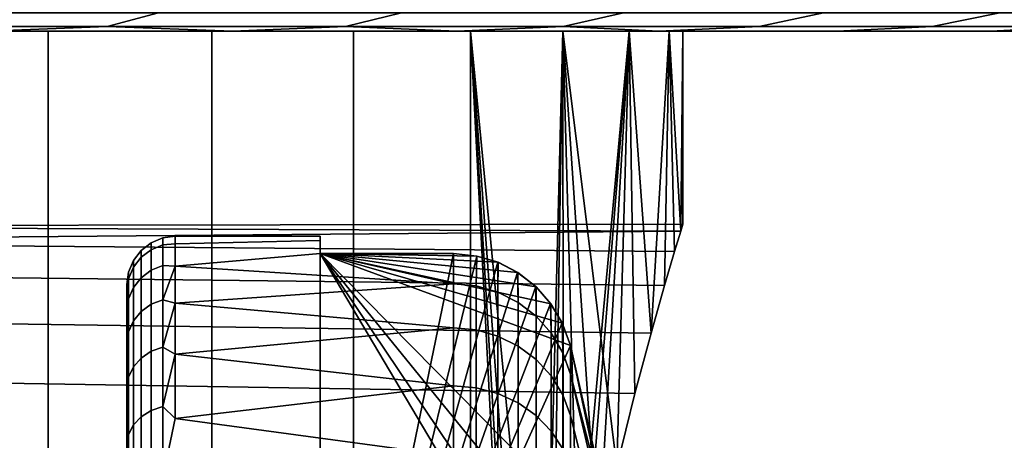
# Model space of a CAD drawing. Header units: metres. Extents: x -109 to 109, y -100 to 76.
# Tile 217 of 337: x -66.24 to -62.17, y 37.11 to 38.85. Entities that reach past the tile are written whole.
import ezdxf

# ---------------------------------------------------------------- set-up
doc = ezdxf.new("R2010")
doc.units = ezdxf.units.M
doc.layers.add('solid_21062310', color=7, linetype='CONTINUOUS')

msp = doc.modelspace()

# ---------------------------------------------------------------- linework, layer by layer
at = {"layer": 'solid_21062310'}
for points in [[(-66.751801, 38.875549, -13.180434), (-65.669144, 38.875549, -12.306247), (-65.881203, 38.818932, -12.065295), (-66.942665, 38.818932, -12.922366)], [(-66.942665, 38.818932, 12.922366), (-65.881203, 38.818932, 12.065295), (-65.669144, 38.875549, 12.306247), (-66.751801, 38.875549, 13.180434)], [(-65.669144, 38.875549, -12.306247), (-64.664513, 38.875549, -11.343392), (-64.896248, 38.818932, -11.121293), (-65.881203, 38.818932, -12.065295)], [(-65.881203, 38.818932, 12.065295), (-64.896248, 38.818932, 11.121293), (-64.664513, 38.875549, 11.343392), (-65.669144, 38.875549, 12.306247)], [(-64.664513, 38.875549, -11.343392), (-63.745167, 38.875549, -10.298809), (-63.994904, 38.818932, -10.097161), (-64.896248, 38.818932, -11.121293)], [(-64.896248, 38.818932, 11.121293), (-63.994904, 38.818932, 10.097161), (-63.745167, 38.875549, 10.298809), (-64.664513, 38.875549, 11.343392)], [(-63.745167, 38.875549, -10.298809), (-62.917717, 38.875549, -9.180021), (-63.183651, 38.818932, -9.00028), (-63.994904, 38.818932, -10.097161)], [(-63.994904, 38.818932, 10.097161), (-63.183651, 38.818932, 9.00028), (-62.917717, 38.875549, 9.180021), (-63.745167, 38.875549, 10.298809)], [(-62.917717, 38.875549, -9.180021), (-62.188126, 38.875549, -7.995092), (-62.468346, 38.818932, -7.838552), (-63.183651, 38.818932, -9.00028)], [(-63.183651, 38.818932, 9.00028), (-62.468346, 38.818932, 7.838552), (-62.188126, 38.875549, 7.995092), (-62.917717, 38.875549, 9.180021)], [(-62.188126, 38.875549, -7.995092), (-61.561653, 38.875549, -6.752558), (-61.854141, 38.818932, -6.620346), (-62.468346, 38.818932, -7.838552)], [(-62.468346, 38.818932, 7.838552), (-61.854141, 38.818932, 6.620346), (-61.561653, 38.875549, 6.752558), (-62.188126, 38.875549, 7.995092)], [(-69.655151, 38.799999, 11.05188), (-65.361656, 38.799999, 11.13177), (-66.376854, 38.799999, 12.062329), (-70.706558, 38.799999, 11.637279)], [(-69.655151, 38.799999, -11.05188), (-70.706558, 38.799999, -11.637279), (-66.376923, 38.799999, -12.062392), (-65.361725, 38.799999, -11.131839)], [(-69.655151, 38.799999, 11.05188), (-68.667061, 38.799999, 10.374823), (-65.361656, 38.799999, 11.13177)], [(-68.667061, 38.799999, -10.374823), (-69.655151, 38.799999, -11.05188), (-65.361725, 38.799999, -11.131839), (-64.435669, 38.799999, -10.120872)], [(-67.740959, 38.799999, 9.605888), (-64.435608, 38.799999, 10.120796), (-65.361656, 38.799999, 11.13177), (-68.667061, 38.799999, 10.374823)], [(-67.740959, 38.799999, -9.605888), (-68.667061, 38.799999, -10.374823), (-64.435669, 38.799999, -10.120872)], [(-66.894112, 38.799999, 8.759043), (-63.597595, 38.799999, 9.027988), (-64.435608, 38.799999, 10.120796), (-67.740959, 38.799999, 9.605888)], [(-66.894112, 38.799999, -8.759043), (-67.740959, 38.799999, -9.605888), (-64.435669, 38.799999, -10.120872), (-63.597652, 38.799999, -9.028071)], [(-65.881203, 38.818932, 12.065295), (-66.942665, 38.818932, 12.922366), (-66.376854, 38.799999, 12.062329)], [(-66.942665, 38.818932, -12.922366), (-65.881203, 38.818932, -12.065295), (-66.376923, 38.799999, -12.062392)], [(-66.894112, 38.799999, -8.759043), (-66.125175, 38.799999, -7.832941), (-66.125786, 19.5, -7.834266), (-66.892899, 19.5, -8.758056)], [(-66.125175, 38.799999, 7.832941), (-66.894112, 38.799999, 8.759043), (-66.892899, 19.5, 8.758056), (-66.125786, 19.5, 7.834267)], [(-66.125175, 38.799999, 7.832941), (-62.861004, 38.799999, 7.871512), (-63.597595, 38.799999, 9.027988), (-66.894112, 38.799999, 8.759043)], [(-66.125175, 38.799999, -7.832941), (-66.894112, 38.799999, -8.759043), (-63.597652, 38.799999, -9.028071), (-62.861053, 38.799999, -7.871598)], [(-65.881203, 38.818932, -12.065295), (-65.361725, 38.799999, -11.131839), (-66.376923, 38.799999, -12.062392)], [(-65.881203, 38.818932, 12.065295), (-66.376854, 38.799999, 12.062329), (-65.361656, 38.799999, 11.13177)], [(-66.125175, 38.799999, -7.832941), (-65.44812, 38.799999, -6.844851), (-65.447189, 19.5, -6.843635), (-66.125786, 19.5, -7.834266)], [(-65.44812, 38.799999, 6.844851), (-66.125175, 38.799999, 7.832941), (-66.125786, 19.5, 7.834267), (-65.447189, 19.5, 6.843635)], [(-66.125175, 38.799999, 7.832941), (-65.44812, 38.799999, 6.844851), (-62.861004, 38.799999, 7.871512)], [(-65.44812, 38.799999, -6.844851), (-66.125175, 38.799999, -7.832941), (-62.861053, 38.799999, -7.871598), (-62.225983, 38.799999, -6.650464)], [(-64.896248, 38.818932, 11.121293), (-65.881203, 38.818932, 12.065295), (-65.361656, 38.799999, 11.13177)], [(-65.881203, 38.818932, -12.065295), (-64.896248, 38.818932, -11.121293), (-65.361725, 38.799999, -11.131839)], [(-65.44812, 38.799999, -6.844851), (-64.862724, 38.799999, -5.793441), (-64.862885, 19.5, -5.794613), (-65.447189, 19.5, -6.843635)], [(-64.862724, 38.799999, 5.793441), (-65.44812, 38.799999, 6.844851), (-65.447189, 19.5, 6.843635), (-64.862885, 19.5, 5.794613)], [(-64.862724, 38.799999, 5.793441), (-62.225941, 38.799999, 6.650381), (-62.861004, 38.799999, 7.871512), (-65.44812, 38.799999, 6.844851)], [(-64.862724, 38.799999, -5.793441), (-65.44812, 38.799999, -6.844851), (-62.225983, 38.799999, -6.650464)], [(-64.896248, 38.818932, -11.121293), (-64.435669, 38.799999, -10.120872), (-65.361725, 38.799999, -11.131839)], [(-64.896248, 38.818932, 11.121293), (-65.361656, 38.799999, 11.13177), (-64.435608, 38.799999, 10.120796)], [(-63.994904, 38.818932, 10.097161), (-64.896248, 38.818932, 11.121293), (-64.435608, 38.799999, 10.120796)], [(-64.896248, 38.818932, -11.121293), (-63.994904, 38.818932, -10.097161), (-64.435669, 38.799999, -10.120872)], [(-64.862724, 38.799999, -5.793441), (-64.378403, 38.799999, -4.697328), (-64.377869, 19.5, -4.696152), (-64.862885, 19.5, -5.794613)], [(-64.378403, 38.799999, 4.697328), (-64.862724, 38.799999, 5.793441), (-64.862885, 19.5, 5.794613), (-64.377869, 19.5, 4.696152)], [(-64.378403, 38.799999, 4.697328), (-61.701096, 38.799999, 5.382935), (-62.225941, 38.799999, 6.650381), (-64.862724, 38.799999, 5.793441)], [(-64.378403, 38.799999, -4.697328), (-64.862724, 38.799999, -5.793441), (-62.225983, 38.799999, -6.650464), (-61.701122, 38.799999, -5.383019)], [(-63.994904, 38.818932, -10.097161), (-63.597652, 38.799999, -9.028071), (-64.435669, 38.799999, -10.120872)], [(-63.994904, 38.818932, 10.097161), (-64.435608, 38.799999, 10.120796), (-63.597595, 38.799999, 9.027988)], [(-64.378403, 38.799999, -4.697328), (-64.130684, 34, -4), (-64.377869, 19.5, -4.696152)], [(-64.130684, 34, 4), (-64.378403, 38.799999, 4.697328), (-64.377869, 19.5, 4.696152), (-63.996269, 19.5, 3.557627)], [(-64.378403, 38.799999, -4.697328), (-64.121559, 34.476246, -3.971677), (-64.130684, 34, -4)], [(-64.378403, 38.799999, 4.697328), (-64.130684, 34, 4), (-64.121567, 34.476128, 3.971696)], [(-64.378403, 38.799999, 4.697328), (-64.121567, 34.476128, 3.971696), (-64.094955, 34.941277, 3.887777)], [(-64.378403, 38.799999, 4.697328), (-64.094955, 34.941277, 3.887777), (-64.051697, 35.398678, 3.746954)], [(-64.378403, 38.799999, 4.697328), (-64.051697, 35.398678, 3.746954), (-63.994198, 35.842552, 3.550341), (-63.996483, 38.799999, 3.556826)], [(-64.378403, 38.799999, -4.697328), (-63.996483, 38.799999, -3.556826), (-64.09494, 34.941483, -3.887725), (-64.121559, 34.476246, -3.971677)], [(-63.996483, 38.799999, 3.556826), (-61.287853, 38.799999, 4.069278), (-61.701096, 38.799999, 5.382935), (-64.378403, 38.799999, 4.697328)], [(-63.996483, 38.799999, -3.556826), (-64.378403, 38.799999, -4.697328), (-61.701122, 38.799999, -5.383019), (-61.287876, 38.799999, -4.069376)], [(-63.996483, 38.799999, -3.556826), (-64.051659, 35.398956, -3.746843), (-64.09494, 34.941483, -3.887725)], [(-63.996483, 38.799999, -3.556826), (-63.994148, 35.842865, -3.550169), (-64.051659, 35.398956, -3.746843)], [(-63.996483, 38.799999, 3.556826), (-63.994198, 35.842552, 3.550341), (-63.925858, 36.259129, 3.30014)], [(-63.996483, 38.799999, 3.556826), (-63.925858, 36.259129, 3.30014), (-63.85004, 36.649128, 2.996417)], [(-63.996483, 38.799999, 3.556826), (-63.85004, 36.649128, 2.996417), (-63.77314, 36.995106, 2.650856)], [(-63.996483, 38.799999, 3.556826), (-63.77314, 36.995106, 2.650856), (-63.698189, 37.298607, 2.261331), (-63.721535, 38.799999, 2.389685)], [(-63.721535, 38.799999, -2.389685), (-63.994148, 35.842865, -3.550169), (-63.996483, 38.799999, -3.556826)], [(-63.721535, 38.799999, 2.389685), (-60.990719, 38.799999, 2.729457), (-61.287853, 38.799999, 4.069278), (-63.996483, 38.799999, 3.556826)], [(-63.721535, 38.799999, -2.389685), (-63.996483, 38.799999, -3.556826), (-61.287876, 38.799999, -4.069376), (-60.990734, 38.799999, -2.729552)], [(-63.183651, 38.818932, 9.00028), (-63.994904, 38.818932, 10.097161), (-63.597595, 38.799999, 9.027988)], [(-63.994904, 38.818932, -10.097161), (-63.183651, 38.818932, -9.00028), (-63.597652, 38.799999, -9.028071)], [(-63.721535, 38.799999, -2.389685), (-63.925819, 36.259361, -3.299997), (-63.994148, 35.842865, -3.550169)], [(-63.721535, 38.799999, -2.389685), (-63.850029, 36.649193, -2.996368), (-63.925819, 36.259361, -3.299997)], [(-63.721535, 38.799999, -2.389685), (-63.773155, 36.995045, -2.650929), (-63.850029, 36.649193, -2.996368)], [(-63.721535, 38.799999, -2.389685), (-63.698227, 37.298466, -2.26156), (-63.773155, 36.995045, -2.650929)], [(-63.721535, 38.799999, 2.389685), (-63.698189, 37.298607, 2.261331), (-63.631592, 37.549183, 1.845011)], [(-63.556515, 38.799999, 1.205635), (-63.721535, 38.799999, 2.389685), (-63.631592, 37.549183, 1.845011), (-63.575764, 37.745998, 1.401476)], [(-63.721535, 38.799999, -2.389685), (-63.556515, 38.799999, -1.205635), (-63.631634, 37.549023, -1.845304), (-63.698227, 37.298466, -2.26156)], [(-63.556515, 38.799999, 1.205635), (-60.81271, 38.799999, 1.374801), (-60.990719, 38.799999, 2.729457), (-63.721535, 38.799999, 2.389685)], [(-63.556515, 38.799999, -1.205635), (-63.721535, 38.799999, -2.389685), (-60.990734, 38.799999, -2.729552), (-60.812717, 38.799999, -1.374861)], [(-63.556515, 38.799999, -1.205635), (-63.57579, 37.745903, -1.401706), (-63.631634, 37.549023, -1.845304)], [(-62.468346, 38.818932, -7.838552), (-62.861053, 38.799999, -7.871598), (-63.597652, 38.799999, -9.028071), (-63.183651, 38.818932, -9.00028)], [(-62.468346, 38.818932, 7.838552), (-63.183651, 38.818932, 9.00028), (-63.597595, 38.799999, 9.027988), (-62.861004, 38.799999, 7.871512)], [(-63.556515, 38.799999, -1.205635), (-63.534302, 37.887199, -0.943753), (-63.57579, 37.745903, -1.401706)], [(-63.556515, 38.799999, 1.205635), (-63.575764, 37.745998, 1.401476), (-63.53429, 37.887234, 0.943607)], [(-63.556515, 38.799999, 1.205635), (-63.53429, 37.887234, 0.943607), (-63.508762, 37.971676, 0.477271)], [(-63.5, 38.799999), (-63.556515, 38.799999, 1.205635), (-63.508762, 37.971676, 0.477271), (-63.5, 38)], [(-63.556515, 38.799999, -1.205635), (-63.5, 38.799999), (-63.508766, 37.971664, -0.477347), (-63.534302, 37.887199, -0.943753)], [(-63.556515, 38.799999, 1.205635), (-63.5, 38.799999), (-60.752407, 38.799999), (-60.81271, 38.799999, 1.374801)], [(-63.5, 38.799999), (-63.556515, 38.799999, -1.205635), (-60.812717, 38.799999, -1.374861), (-60.752407, 38.799999)], [(-63.5, 38.799999), (-63.5, 38), (-63.508766, 37.971664, -0.477347)], [(-61.854141, 38.818932, -6.620346), (-62.225983, 38.799999, -6.650464), (-62.861053, 38.799999, -7.871598), (-62.468346, 38.818932, -7.838552)], [(-61.854141, 38.818932, 6.620346), (-62.468346, 38.818932, 7.838552), (-62.861004, 38.799999, 7.871512), (-62.225941, 38.799999, 6.650381)], [(-61.345459, 38.818932, -5.35444), (-61.701122, 38.799999, -5.383019), (-62.225983, 38.799999, -6.650464), (-61.854141, 38.818932, -6.620346)], [(-61.345459, 38.818932, 5.35444), (-61.854141, 38.818932, 6.620346), (-62.225941, 38.799999, 6.650381), (-61.701096, 38.799999, 5.382935)], [(-63.5, 38), (-68.5, 37.991947, -0.250011), (-68.5, 37.928669, -0.750519), (-63.508766, 37.971664, -0.477347)], [(-63.508762, 37.971676, 0.477271), (-68.5, 37.991947, 0.250011), (-68.5, 37.991947, -0.250011), (-63.5, 38)], [(-63.53429, 37.887234, 0.943607), (-68.5, 37.928669, 0.750519), (-68.5, 37.991947, 0.250011), (-63.508762, 37.971676, 0.477271)], [(-63.534302, 37.887199, -0.943753), (-63.508766, 37.971664, -0.477347), (-68.5, 37.928669, -0.750519)], [(-63.57579, 37.745903, -1.401706), (-63.534302, 37.887199, -0.943753), (-68.5, 37.928669, -0.750519), (-68.5, 37.804413, -1.234917)], [(-63.575764, 37.745998, 1.401476), (-68.5, 37.804413, 1.234917), (-68.5, 37.928669, 0.750519), (-63.53429, 37.887234, 0.943607)], [(-65.699867, 37.89468, 0.4729), (-65.699867, 37.923283), (-65.741348, 37.891495), (-65.741348, 37.863121, 0.469068)], [(-65.741348, 37.863121, -0.469068), (-65.741348, 37.891495), (-65.699867, 37.923283), (-65.699867, 37.89468, -0.4729)], [(-65.651558, 37.91449, 0.475305), (-65.651558, 37.943241), (-65.699867, 37.923283), (-65.699867, 37.89468, 0.4729)], [(-65.699867, 37.89468, -0.4729), (-65.699867, 37.923283), (-65.651558, 37.943241), (-65.651558, 37.91449, -0.475305)], [(-65.651558, 37.91449, -0.475305), (-65.651558, 37.943241), (-65.599998, 37.950001), (-65.599998, 37.918854, -0.495067)], [(-65.651558, 37.943241), (-65.651558, 37.91449, 0.475305), (-65.599998, 37.918854, 0.495067), (-65.599998, 37.950001)], [(-65, 37.950001, 0.000001), (-65, 37.931992, -0.376717), (-65.599998, 37.918854, -0.495067), (-65.599998, 37.950001)], [(-65, 37.931992, 0.376718), (-65, 37.950001, 0.000001), (-65.599998, 37.950001), (-65.599998, 37.918854, 0.495067)], [(-65, 37.931992, -0.376717), (-65, 37.878143, -0.75), (-65.599998, 37.825905, -0.982327), (-65.599998, 37.918854, -0.495067)], [(-65, 37.931992, 0.376718), (-65.599998, 37.918854, 0.495067), (-65.599998, 37.825905, 0.982327), (-65, 37.878143, 0.75)], [(-65, 37.931992, 0.376718), (-65, 37.931992, -0.376717), (-65, 37.950001, 0.000001)], [(-65, 37.878143, 0.75), (-65, 37.878143, -0.75), (-65, 37.931992, -0.376717)], [(-65, 37.878143, 0.75), (-65, 37.931992, -0.376717), (-65, 37.931992, 0.376718)], [(-65.741348, 37.863121, 0.469068), (-65.741348, 37.891495), (-65.773178, 37.850044), (-65.773178, 37.821976, 0.464072)], [(-65.773178, 37.821976, -0.464072), (-65.773178, 37.850044), (-65.741348, 37.891495), (-65.741348, 37.863121, -0.469068)], [(-65.699867, 37.80928, 0.938903), (-65.699867, 37.89468, 0.4729), (-65.741348, 37.863121, 0.469068), (-65.741348, 37.778416, 0.931296)], [(-65.699867, 37.89468, -0.4729), (-65.699867, 37.80928, -0.938903), (-65.741348, 37.778416, -0.931296), (-65.741348, 37.863121, -0.469068)], [(-65.651558, 37.828655, 0.943679), (-65.651558, 37.91449, 0.475305), (-65.699867, 37.89468, 0.4729), (-65.699867, 37.80928, 0.938903)], [(-65.651558, 37.91449, -0.475305), (-65.651558, 37.828655, -0.943679), (-65.699867, 37.80928, -0.938903), (-65.699867, 37.89468, -0.4729)], [(-65.651558, 37.91449, -0.475305), (-65.599998, 37.918854, -0.495067), (-65.599998, 37.825905, -0.982327), (-65.651558, 37.828655, -0.943679)], [(-65.651558, 37.91449, 0.475305), (-65.651558, 37.828655, 0.943679), (-65.599998, 37.825905, 0.982327), (-65.599998, 37.918854, 0.495067)], [(-65.773178, 37.821976, 0.464072), (-65.773178, 37.850044), (-65.793182, 37.801765), (-65.793182, 37.774044, 0.458252)], [(-65.793182, 37.774044, -0.458252), (-65.793182, 37.801765), (-65.773178, 37.850044), (-65.773178, 37.821976, -0.464072)], [(-65.741348, 37.778416, 0.931296), (-65.741348, 37.863121, 0.469068), (-65.773178, 37.821976, 0.464072), (-65.773178, 37.738171, 0.921376)], [(-65.741348, 37.863121, -0.469068), (-65.741348, 37.778416, -0.931296), (-65.773178, 37.738171, -0.921376), (-65.773178, 37.821976, -0.464072)], [(-65, 37.878143, -0.75), (-64.448273, 37.753849, -1.22928), (-65.599998, 37.825905, -0.982327)], [(-64.448273, 37.753849, 1.22928), (-64.448273, 37.878143, 0.75), (-65, 37.878143, 0.75), (-65.599998, 37.825905, 0.982327)], [(-65, 37.878143, 0.75), (-63.964878, 37.498283, 0.75), (-63.769337, 36.628624, 0.75)], [(-63.998703, 37.589745, 0.75), (-63.964878, 37.498283, 0.75), (-65, 37.878143, 0.75)], [(-65, 37.878143, 0.75), (-63.769337, 36.628624, 0.75), (-63.708469, 36.286625, 0.75)], [(-65, 37.878143, 0.75), (-63.708469, 36.286625, 0.75), (-63.644505, 35.860241, 0.75)], [(-65, 37.878143, 0.75), (-63.644505, 35.860241, 0.75), (-63.602261, 35.51667, 0.75)], [(-65, 35.200962, 0.75), (-65, 37.878143, 0.75), (-63.602261, 35.51667, 0.75), (-63.571785, 35.200962, 0.75)], [(-65, 37.878143, -0.75), (-64.448273, 37.878143, -0.75), (-64.448273, 37.753849, -1.22928)], [(-65, 35.200962, -0.75), (-64.448273, 37.878143, -0.75), (-65, 37.878143, -0.75)], [(-64.352608, 37.868362, -0.75), (-64.448273, 37.878143, -0.75), (-65, 35.200962, -0.75)], [(-65, 35.25, 0.721688), (-65, 37.878143, -0.75), (-65, 37.878143, 0.75), (-65, 35.200962, 0.75)], [(-65, 35.200962, -0.75), (-65, 37.878143, -0.75), (-65, 35.25, -0.721688)], [(-65, 35.25, 0.721688), (-65, 35.25, -0.721688), (-65, 37.878143, -0.75)], [(-64.352608, 37.868362, 0.75), (-65, 37.878143, 0.75), (-64.448273, 37.878143, 0.75)], [(-64.045753, 37.670555, 0.75), (-63.998703, 37.589745, 0.75), (-65, 37.878143, 0.75)], [(-64.106941, 37.740635, 0.75), (-64.045753, 37.670555, 0.75), (-65, 37.878143, 0.75)], [(-64.182129, 37.799614, 0.75), (-64.106941, 37.740635, 0.75), (-65, 37.878143, 0.75)], [(-64.264229, 37.842384, 0.75), (-64.182129, 37.799614, 0.75), (-65, 37.878143, 0.75)], [(-64.352608, 37.868362, 0.75), (-64.264229, 37.842384, 0.75), (-65, 37.878143, 0.75)], [(-64.265602, 37.842934, -0.75), (-64.352608, 37.868362, -0.75), (-65, 35.200962, -0.75)], [(-64.18383, 37.800709, -0.75), (-64.265602, 37.842934, -0.75), (-65, 35.200962, -0.75)], [(-64.35508, 37.745029, -1.228057), (-64.448273, 37.753849, -1.22928), (-64.448273, 37.878143, -0.75), (-64.352608, 37.868362, -0.75)], [(-64.35508, 37.745029, 1.228057), (-64.352608, 37.868362, 0.75), (-64.448273, 37.878143, 0.75), (-64.448273, 37.753849, 1.22928)], [(-64.265068, 37.71888, -1.224303), (-64.35508, 37.745029, -1.228057), (-64.352608, 37.868362, -0.75), (-64.265602, 37.842934, -0.75)], [(-64.352608, 37.868362, 0.75), (-64.35508, 37.745029, 1.228057), (-64.265068, 37.71888, 1.224303), (-64.264229, 37.842384, 0.75)], [(-64.181488, 37.676296, -1.218199), (-64.265068, 37.71888, -1.224303), (-64.265602, 37.842934, -0.75), (-64.18383, 37.800709, -0.75)], [(-64.264229, 37.842384, 0.75), (-64.265068, 37.71888, 1.224303), (-64.181488, 37.676296, 1.218199), (-64.182129, 37.799614, 0.75)], [(-63.631634, 37.549023, -1.845304), (-63.57579, 37.745903, -1.401706), (-68.5, 37.804413, -1.234917), (-68.5, 37.618607, -1.703828)], [(-63.631592, 37.549183, 1.845011), (-68.5, 37.618607, 1.703828), (-68.5, 37.804413, 1.234917), (-63.575764, 37.745998, 1.401476)], [(-65.793182, 37.774044, 0.458252), (-65.793182, 37.801765), (-65.800003, 37.75), (-65.800003, 37.719639, 0.473383)], [(-65.793182, 37.801765), (-65.793182, 37.774044, -0.458252), (-65.800003, 37.719639, -0.473377), (-65.800003, 37.75)], [(-65.773178, 37.738171, 0.921376), (-65.773178, 37.821976, 0.464072), (-65.793182, 37.774044, 0.458252), (-65.793182, 37.691292, 0.909822)], [(-65.773178, 37.821976, -0.464072), (-65.773178, 37.738171, -0.921376), (-65.793182, 37.691292, -0.909822), (-65.793182, 37.774044, -0.458252)], [(-65.699867, 37.668335, 1.391216), (-65.699867, 37.80928, 0.938903), (-65.741348, 37.778416, 0.931296), (-65.741348, 37.638611, 1.379943)], [(-65.699867, 37.80928, -0.938903), (-65.699867, 37.668335, -1.391216), (-65.741348, 37.638611, -1.379943), (-65.741348, 37.778416, -0.931296)], [(-65.651558, 37.686993, 1.398292), (-65.651558, 37.828655, 0.943679), (-65.699867, 37.80928, 0.938903), (-65.699867, 37.668335, 1.391216)], [(-65.651558, 37.828655, -0.943679), (-65.651558, 37.686993, -1.398292), (-65.699867, 37.668335, -1.391216), (-65.699867, 37.80928, -0.938903)], [(-65.651558, 37.828655, -0.943679), (-65.599998, 37.825905, -0.982327), (-65.651558, 37.686993, -1.398292)], [(-65.651558, 37.686993, 1.398292), (-65.599998, 37.825905, 0.982327), (-65.651558, 37.828655, 0.943679)], [(-65.651558, 37.686993, -1.398292), (-65.599998, 37.825905, -0.982327), (-65.599998, 37.672615, -1.454095)], [(-65.651558, 37.686993, 1.398292), (-65.599998, 37.672615, 1.454095), (-64.448273, 37.753849, 1.22928), (-65.599998, 37.825905, 0.982327)], [(-64.448273, 37.570568, -1.689245), (-65.599998, 37.672615, -1.454095), (-65.599998, 37.825905, -0.982327), (-64.448273, 37.753849, -1.22928)], [(-64.108589, 37.742184, -0.75), (-64.18383, 37.800709, -0.75), (-65, 35.200962, -0.75)], [(-64.107277, 37.618748, -1.209986), (-64.181488, 37.676296, -1.218199), (-64.18383, 37.800709, -0.75), (-64.108589, 37.742184, -0.75)], [(-65.793182, 37.774044, 0.458252), (-65.800003, 37.719639, 0.473383), (-65.800003, 37.632378, 0.931861), (-65.793182, 37.691292, 0.909822)], [(-65.793182, 37.774044, -0.458252), (-65.793182, 37.691292, -0.909822), (-65.800003, 37.632381, -0.931851), (-65.800003, 37.719639, -0.473377)], [(-65.741348, 37.638611, 1.379943), (-65.741348, 37.778416, 0.931296), (-65.773178, 37.738171, 0.921376), (-65.773178, 37.599854, 1.365245)], [(-65.741348, 37.778416, -0.931296), (-65.741348, 37.638611, -1.379943), (-65.773178, 37.599854, -1.365245), (-65.773178, 37.738171, -0.921376)], [(-64.182129, 37.799614, 0.75), (-64.181488, 37.676296, 1.218199), (-64.107277, 37.618748, 1.209986), (-64.106941, 37.740635, 0.75)], [(-65.800003, 36.75), (-65.800003, 36.72348, 0.378018), (-65.800003, 37.719639, 0.473383), (-65.800003, 37.75)], [(-65.800003, 36.72348, -0.37802), (-65.800003, 36.75), (-65.800003, 37.75), (-65.800003, 37.719639, -0.473377)], [(-65.800003, 36.72348, 0.378018), (-65.800003, 36.648052, 0.741837), (-65.800003, 37.632378, 0.931861), (-65.800003, 37.719639, 0.473383)], [(-65.800003, 36.72348, -0.37802), (-65.800003, 37.719639, -0.473377), (-65.800003, 37.632381, -0.931851), (-65.800003, 36.648048, -0.741842)], [(-65.773178, 37.599854, 1.365245), (-65.773178, 37.738171, 0.921376), (-65.793182, 37.691292, 0.909822), (-65.793182, 37.55471, 1.348124)], [(-65.773178, 37.738171, -0.921376), (-65.773178, 37.599854, -1.365245), (-65.793182, 37.55471, -1.348124), (-65.793182, 37.691292, -0.909822)], [(-64.448273, 37.753849, 1.22928), (-65.599998, 37.672615, 1.454095), (-65.599998, 37.461411, 1.902931), (-64.448273, 37.570568, 1.689245)], [(-64.046944, 37.672215, -0.75), (-64.108589, 37.742184, -0.75), (-65, 35.200962, -0.75)], [(-64.35508, 37.562038, -1.686785), (-64.448273, 37.570568, -1.689245), (-64.448273, 37.753849, -1.22928), (-64.35508, 37.745029, -1.228057)], [(-64.35508, 37.562038, 1.686785), (-64.35508, 37.745029, 1.228057), (-64.448273, 37.753849, 1.22928), (-64.448273, 37.570568, 1.689245)], [(-64.35508, 37.745029, 1.228057), (-64.35508, 37.562038, 1.686785), (-64.265068, 37.536762, 1.679377), (-64.265068, 37.71888, 1.224303)], [(-64.35508, 37.745029, -1.228057), (-64.265068, 37.71888, -1.224303), (-64.265068, 37.536762, -1.679377), (-64.35508, 37.562038, -1.686785)], [(-64.045044, 37.548283, -1.199781), (-64.107277, 37.618748, -1.209986), (-64.108589, 37.742184, -0.75), (-64.046944, 37.672215, -0.75)], [(-64.106941, 37.740635, 0.75), (-64.107277, 37.618748, 1.209986), (-64.045044, 37.548283, 1.199781), (-64.045753, 37.670555, 0.75)], [(-65.793182, 37.55471, 1.348124), (-65.793182, 37.691292, 0.909822), (-65.800003, 37.632378, 0.931861)], [(-65.793182, 37.691292, -0.909822), (-65.793182, 37.55471, -1.348124), (-65.800003, 37.632381, -0.931851)], [(-65.651558, 37.491566, 1.832515), (-65.651558, 37.686993, 1.398292), (-65.699867, 37.668335, 1.391216), (-65.699867, 37.473896, 1.823241)], [(-65.651558, 37.686993, -1.398292), (-65.651558, 37.491566, -1.832515), (-65.699867, 37.473896, -1.823241), (-65.699867, 37.668335, -1.391216)], [(-65.651558, 37.686993, -1.398292), (-65.599998, 37.672615, -1.454095), (-65.651558, 37.491566, -1.832515)], [(-65.651558, 37.491566, 1.832515), (-65.599998, 37.672615, 1.454095), (-65.651558, 37.686993, 1.398292)], [(-64.265068, 37.71888, 1.224303), (-64.265068, 37.536762, 1.679377), (-64.181488, 37.495598, 1.667322), (-64.181488, 37.676296, 1.218199)], [(-64.265068, 37.71888, -1.224303), (-64.181488, 37.676296, -1.218199), (-64.181488, 37.495598, -1.667322), (-64.265068, 37.536762, -1.679377)], [(-65.741348, 37.445747, 1.808468), (-65.741348, 37.638611, 1.379943), (-65.773178, 37.599854, 1.365245), (-65.773178, 37.409046, 1.789205)], [(-65.741348, 37.638611, -1.379943), (-65.741348, 37.445747, -1.808468), (-65.773178, 37.409046, -1.789205), (-65.773178, 37.599854, -1.365245)], [(-65.699867, 37.473896, 1.823241), (-65.699867, 37.668335, 1.391216), (-65.741348, 37.638611, 1.379943), (-65.741348, 37.445747, 1.808468)], [(-65.699867, 37.668335, -1.391216), (-65.699867, 37.473896, -1.823241), (-65.741348, 37.445747, -1.808468), (-65.741348, 37.638611, -1.379943)], [(-65.651558, 37.491566, -1.832515), (-65.599998, 37.672615, -1.454095), (-65.599998, 37.461411, -1.902931)], [(-65.651558, 37.491566, 1.832515), (-65.599998, 37.461411, 1.902931), (-65.599998, 37.672615, 1.454095)], [(-64.448273, 37.331184, -2.122668), (-65.599998, 37.461411, -1.902931), (-65.599998, 37.672615, -1.454095), (-64.448273, 37.570568, -1.689245)], [(-63.999359, 37.591137, -0.75), (-64.046944, 37.672215, -0.75), (-65, 35.200962, -0.75)], [(-64.181488, 37.676296, 1.218199), (-64.181488, 37.495598, 1.667322), (-64.107277, 37.439968, 1.651064), (-64.107277, 37.618748, 1.209986)], [(-64.181488, 37.676296, -1.218199), (-64.107277, 37.618748, -1.209986), (-64.107277, 37.439968, -1.651064), (-64.181488, 37.495598, -1.667322)], [(-63.996964, 37.467319, -1.188067), (-64.045044, 37.548283, -1.199781), (-64.046944, 37.672215, -0.75), (-63.999359, 37.591137, -0.75)], [(-64.045753, 37.670555, 0.75), (-64.045044, 37.548283, 1.199781), (-63.996964, 37.467319, 1.188067), (-63.998703, 37.589745, 0.75)], [(-63.698227, 37.298466, -2.26156), (-63.631634, 37.549023, -1.845304), (-68.5, 37.618607, -1.703828), (-68.5, 37.377792, -2.142314)], [(-63.698189, 37.298607, 2.261331), (-68.5, 37.377792, 2.142314), (-68.5, 37.618607, 1.703828), (-63.631592, 37.549183, 1.845011)], [(-65.800003, 36.648048, -0.741842), (-65.800003, 37.632381, -0.931851), (-65.800003, 37.486839, -1.378839), (-65.800003, 36.522308, -1.09458)], [(-65.793182, 37.55471, -1.348124), (-65.800003, 37.486839, -1.378839), (-65.800003, 37.632381, -0.931851)], [(-65.800003, 36.648052, 0.741837), (-65.800003, 36.522308, 1.094576), (-65.800003, 37.486835, 1.37885), (-65.800003, 37.632378, 0.931861)], [(-65.793182, 37.55471, 1.348124), (-65.800003, 37.632378, 0.931861), (-65.800003, 37.486835, 1.37885)], [(-65.773178, 37.409046, 1.789205), (-65.773178, 37.599854, 1.365245), (-65.793182, 37.55471, 1.348124), (-65.793182, 37.366295, 1.766768)], [(-65.773178, 37.599854, -1.365245), (-65.773178, 37.409046, -1.789205), (-65.793182, 37.366295, -1.766768), (-65.793182, 37.55471, -1.348124)], [(-64.107277, 37.618748, 1.209986), (-64.107277, 37.439968, 1.651064), (-64.045044, 37.371876, 1.631026), (-64.045044, 37.548283, 1.199781)], [(-64.107277, 37.618748, -1.209986), (-64.045044, 37.548283, -1.199781), (-64.045044, 37.371876, -1.631026), (-64.107277, 37.439968, -1.651064)], [(-64.448273, 37.570568, 1.689245), (-65.599998, 37.461411, 1.902931), (-65.599998, 37.195614, 2.321755), (-64.448273, 37.331184, 2.122668)], [(-63.999359, 37.591137, -0.75), (-65, 35.200962, -0.75), (-63.964878, 37.498283, -0.75)], [(-64.35508, 37.323112, -2.119026), (-64.448273, 37.331184, -2.122668), (-64.448273, 37.570568, -1.689245), (-64.35508, 37.562038, -1.686785)], [(-64.35508, 37.323112, 2.119026), (-64.35508, 37.562038, 1.686785), (-64.448273, 37.570568, 1.689245), (-64.448273, 37.331184, 2.122668)], [(-64.35508, 37.562038, 1.686785), (-64.35508, 37.323112, 2.119026), (-64.265068, 37.29921, 2.108129), (-64.265068, 37.536762, 1.679377)], [(-64.35508, 37.562038, -1.686785), (-64.265068, 37.536762, -1.679377), (-64.265068, 37.29921, -2.108129), (-64.35508, 37.323112, -2.119026)], [(-63.999359, 37.591137, -0.75), (-63.964878, 37.498283, -0.75), (-63.964878, 37.379131, -1.175567), (-63.996964, 37.467319, -1.188067)], [(-63.998703, 37.589745, 0.75), (-63.996964, 37.467319, 1.188067), (-63.964878, 37.379131, 1.175567), (-63.964878, 37.498283, 0.75)], [(-65.793182, 37.366295, 1.766768), (-65.793182, 37.55471, 1.348124), (-65.800003, 37.486835, 1.37885)], [(-65.793182, 37.55471, -1.348124), (-65.793182, 37.366295, -1.766768), (-65.800003, 37.486839, -1.378839)], [(-64.265068, 37.536762, 1.679377), (-64.265068, 37.29921, 2.108129), (-64.181488, 37.260281, 2.090392), (-64.181488, 37.495598, 1.667322)], [(-64.265068, 37.536762, -1.679377), (-64.181488, 37.495598, -1.667322), (-64.181488, 37.260281, -2.090392), (-64.265068, 37.29921, -2.108129)], [(-64.045044, 37.548283, 1.199781), (-64.045044, 37.371876, 1.631026), (-63.996964, 37.29364, 1.608017), (-63.996964, 37.467319, 1.188067)], [(-64.045044, 37.548283, -1.199781), (-63.996964, 37.467319, -1.188067), (-63.996964, 37.29364, -1.608017), (-64.045044, 37.371876, -1.631026)], [(-65.800003, 36.522308, -1.09458), (-65.800003, 37.486839, -1.378839), (-65.800003, 37.286301, -1.806225), (-65.800003, 36.349514, -1.429001)], [(-65.793182, 37.366295, -1.766768), (-65.800003, 37.286301, -1.806225), (-65.800003, 37.486839, -1.378839)], [(-65.800003, 36.349518, 1.428997), (-65.800003, 36.133541, 1.734466), (-65.800003, 37.286297, 1.806235), (-65.800003, 37.486835, 1.37885)], [(-65.793182, 37.366295, 1.766768), (-65.800003, 37.486835, 1.37885), (-65.800003, 37.286297, 1.806235)], [(-65.800003, 36.522308, 1.094576), (-65.800003, 36.349518, 1.428997), (-65.800003, 37.486835, 1.37885)], [(-65.651558, 37.245224, 2.240015), (-65.651558, 37.491566, 1.832515), (-65.699867, 37.473896, 1.823241), (-65.699867, 37.228798, 2.228679)], [(-65.651558, 37.491566, -1.832515), (-65.651558, 37.245224, -2.240015), (-65.699867, 37.228798, -2.228679), (-65.699867, 37.473896, -1.823241)], [(-65.651558, 37.491566, -1.832515), (-65.599998, 37.461411, -1.902931), (-65.651558, 37.245224, -2.240015)], [(-65.651558, 37.245224, 2.240015), (-65.599998, 37.461411, 1.902931), (-65.651558, 37.491566, 1.832515)], [(-65, 35.200962, -0.75), (-63.769337, 36.628624, -0.75), (-63.964878, 37.498283, -0.75)], [(-64.181488, 37.495598, 1.667322), (-64.181488, 37.260281, 2.090392), (-64.107277, 37.207672, 2.066455), (-64.107277, 37.439968, 1.651064)], [(-64.181488, 37.495598, -1.667322), (-64.107277, 37.439968, -1.651064), (-64.107277, 37.207672, -2.066455), (-64.181488, 37.260281, -2.090392)], [(-63.708469, 36.286625, -0.75), (-63.964878, 37.379131, -1.175567), (-63.964878, 37.498283, -0.75)], [(-63.769337, 36.628624, -0.75), (-63.708469, 36.286625, -0.75), (-63.964878, 37.498283, -0.75)], [(-63.769337, 36.628624, 0.75), (-63.964878, 37.498283, 0.75), (-63.964878, 37.379131, 1.175567)], [(-65.741348, 37.202637, 2.210621), (-65.741348, 37.445747, 1.808468), (-65.773178, 37.409046, 1.789205), (-65.773178, 37.168526, 2.187075)], [(-65.741348, 37.445747, -1.808468), (-65.741348, 37.202637, -2.210621), (-65.773178, 37.168526, -2.187075), (-65.773178, 37.409046, -1.789205)], [(-65.699867, 37.228798, 2.228679), (-65.699867, 37.473896, 1.823241), (-65.741348, 37.445747, 1.808468), (-65.741348, 37.202637, 2.210621)], [(-65.699867, 37.473896, -1.823241), (-65.699867, 37.228798, -2.228679), (-65.741348, 37.202637, -2.210621), (-65.741348, 37.445747, -1.808468)], [(-65.651558, 37.245224, -2.240015), (-65.599998, 37.461411, -1.902931), (-65.599998, 37.195614, -2.321755)], [(-65.651558, 37.245224, 2.240015), (-65.599998, 37.195614, 2.321755), (-65.599998, 37.461411, 1.902931)], [(-64.448273, 37.039459, -2.522736), (-65.599998, 37.195614, -2.321755), (-65.599998, 37.461411, -1.902931), (-64.448273, 37.331184, -2.122668)], [(-64.107277, 37.439968, 1.651064), (-64.107277, 37.207672, 2.066455), (-64.045044, 37.143291, 2.037033), (-64.045044, 37.371876, 1.631026)], [(-64.107277, 37.439968, -1.651064), (-64.045044, 37.371876, -1.631026), (-64.045044, 37.143291, -2.037033), (-64.107277, 37.207672, -2.066455)], [(-63.996964, 37.467319, -1.188067), (-63.964878, 37.379131, -1.175567), (-63.964878, 37.208424, -1.583198), (-63.996964, 37.29364, -1.608017)], [(-63.996964, 37.467319, 1.188067), (-63.996964, 37.29364, 1.608017), (-63.964878, 37.208424, 1.583198), (-63.964878, 37.379131, 1.175567)], [(-65.773178, 37.168526, 2.187075), (-65.773178, 37.409046, 1.789205), (-65.793182, 37.366295, 1.766768), (-65.793182, 37.128792, 2.159648)], [(-65.773178, 37.409046, -1.789205), (-65.773178, 37.168526, -2.187075), (-65.793182, 37.128792, -2.159648), (-65.793182, 37.366295, -1.766768)], [(-63.773155, 36.995045, -2.650929), (-63.698227, 37.298466, -2.26156), (-68.5, 37.377792, -2.142314), (-68.5, 37.081272, -2.550057)], [(-63.77314, 36.995106, 2.650856), (-68.5, 37.081272, 2.550057), (-68.5, 37.377792, 2.142314), (-63.698189, 37.298607, 2.261331)], [(-65.793182, 37.128792, 2.159648), (-65.793182, 37.366295, 1.766768), (-65.800003, 37.286297, 1.806235)], [(-65.793182, 37.366295, -1.766768), (-65.793182, 37.128792, -2.159648), (-65.800003, 37.286301, -1.806225)], [(-64.045044, 37.371876, 1.631026), (-64.045044, 37.143291, 2.037033), (-63.996964, 37.069332, 2.003247), (-63.996964, 37.29364, 1.608017)], [(-64.045044, 37.371876, -1.631026), (-63.996964, 37.29364, -1.608017), (-63.996964, 37.069332, -2.003247), (-64.045044, 37.143291, -2.037033)], [(-63.708469, 36.286625, -0.75), (-63.711185, 36.18996, -1.035686), (-63.964878, 37.208424, -1.583198), (-63.964878, 37.379131, -1.175567)], [(-63.708469, 36.286625, 0.75), (-63.964878, 37.379131, 1.175567), (-63.964878, 37.208424, 1.583198), (-63.711185, 36.18996, 1.035686)], [(-63.708469, 36.286625, 0.75), (-63.769337, 36.628624, 0.75), (-63.964878, 37.379131, 1.175567)], [(-64.448273, 37.039459, 2.522736), (-64.448273, 37.331184, 2.122668), (-65.599998, 37.195614, 2.321755)], [(-64.35508, 37.032009, -2.517993), (-64.448273, 37.039459, -2.522736), (-64.448273, 37.331184, -2.122668), (-64.35508, 37.323112, -2.119026)], [(-64.35508, 37.032009, 2.517993), (-64.35508, 37.323112, 2.119026), (-64.448273, 37.331184, 2.122668), (-64.448273, 37.039459, 2.522736)], [(-64.35508, 37.323112, 2.119026), (-64.35508, 37.032009, 2.517993), (-64.265068, 37.009949, 2.503839), (-64.265068, 37.29921, 2.108129)], [(-64.35508, 37.323112, -2.119026), (-64.265068, 37.29921, -2.108129), (-64.265068, 37.009949, -2.503839), (-64.35508, 37.032009, -2.517993)], [(-65.800003, 36.133537, -1.73447), (-65.800003, 37.286301, -1.806225), (-65.800003, 37.034386, -2.20276), (-65.800003, 35.876583, -2.010089)], [(-65.793182, 37.128792, -2.159648), (-65.800003, 37.034386, -2.20276), (-65.800003, 37.286301, -1.806225)], [(-65.800003, 36.133537, -1.73447), (-65.800003, 36.349514, -1.429001), (-65.800003, 37.286301, -1.806225)], [(-65.800003, 36.133541, 1.734466), (-65.800003, 35.876587, 2.010085), (-65.800003, 37.034378, 2.202769), (-65.800003, 37.286297, 1.806235)], [(-65.793182, 37.128792, 2.159648), (-65.800003, 37.286297, 1.806235), (-65.800003, 37.034378, 2.202769)], [(-64.265068, 37.29921, 2.108129), (-64.265068, 37.009949, 2.503839), (-64.181488, 36.974022, 2.4808), (-64.181488, 37.260281, 2.090392)], [(-64.265068, 37.29921, -2.108129), (-64.181488, 37.260281, -2.090392), (-64.181488, 36.974022, -2.4808), (-64.265068, 37.009949, -2.503839)], [(-63.996964, 37.29364, -1.608017), (-63.964878, 37.208424, -1.583198), (-63.964878, 36.988762, -1.966673), (-63.996964, 37.069332, -2.003247)], [(-63.996964, 37.29364, 1.608017), (-63.996964, 37.069332, 2.003247), (-63.964878, 36.988762, 1.966673), (-63.964878, 37.208424, 1.583198)], [(-65.651558, 36.951557, 2.614851), (-65.651558, 37.245224, 2.240015), (-65.699867, 37.228798, 2.228679), (-65.699867, 36.936619, 2.601618)], [(-65.651558, 37.245224, -2.240015), (-65.651558, 36.951557, -2.614851), (-65.699867, 36.936619, -2.601618), (-65.699867, 37.228798, -2.228679)], [(-65.651558, 37.245224, -2.240015), (-65.599998, 37.195614, -2.321755), (-65.651558, 36.951557, -2.614851)], [(-65.651558, 36.951557, 2.614851), (-65.599998, 37.195614, 2.321755), (-65.651558, 37.245224, 2.240015)], [(-64.181488, 37.260281, 2.090392), (-64.181488, 36.974022, 2.4808), (-64.107277, 36.925472, 2.449696), (-64.107277, 37.207672, 2.066455)], [(-64.181488, 37.260281, -2.090392), (-64.107277, 37.207672, -2.066455), (-64.107277, 36.925472, -2.449696), (-64.181488, 36.974022, -2.4808)], [(-65.741348, 36.912827, 2.580539), (-65.741348, 37.202637, 2.210621), (-65.773178, 37.168526, 2.187075), (-65.773178, 36.881802, 2.553052)], [(-65.741348, 37.202637, -2.210621), (-65.741348, 36.912827, -2.580539), (-65.773178, 36.881802, -2.553052), (-65.773178, 37.168526, -2.187075)], [(-65.699867, 36.936619, 2.601618), (-65.699867, 37.228798, 2.228679), (-65.741348, 37.202637, 2.210621), (-65.741348, 36.912827, 2.580539)], [(-65.699867, 37.228798, -2.228679), (-65.699867, 36.936619, -2.601618), (-65.741348, 36.912827, -2.580539), (-65.741348, 37.202637, -2.210621)], [(-65.651558, 36.951557, -2.614851), (-65.599998, 37.195614, -2.321755), (-64.448273, 37.039459, -2.522736), (-65.599998, 36.879425, -2.703963)], [(-65.651558, 36.951557, 2.614851), (-65.599998, 36.879425, 2.703963), (-64.448273, 37.039459, 2.522736), (-65.599998, 37.195614, 2.321755)], [(-64.107277, 37.207672, 2.066455), (-64.107277, 36.925472, 2.449696), (-64.045044, 36.86607, 2.41152), (-64.045044, 37.143291, 2.037033)], [(-64.107277, 37.207672, -2.066455), (-64.045044, 37.143291, -2.037033), (-64.045044, 36.86607, -2.41152), (-64.107277, 36.925472, -2.449696)], [(-63.711185, 36.18996, -1.035686), (-63.711185, 36.051716, -1.288037), (-63.964878, 36.988762, -1.966673), (-63.964878, 37.208424, -1.583198)], [(-63.711185, 36.18996, 1.035686), (-63.964878, 37.208424, 1.583198), (-63.964878, 36.988762, 1.966673), (-63.711185, 36.051716, 1.288037)], [(-65.773178, 36.881802, 2.553052), (-65.773178, 37.168526, 2.187075), (-65.793182, 37.128792, 2.159648), (-65.793182, 36.845661, 2.521036)], [(-65.773178, 37.168526, -2.187075), (-65.773178, 36.881802, -2.553052), (-65.793182, 36.845661, -2.521036), (-65.793182, 37.128792, -2.159648)], [(-65.793182, 36.845661, 2.521036), (-65.793182, 37.128792, 2.159648), (-65.800003, 37.034378, 2.202769)], [(-65.793182, 37.128792, -2.159648), (-65.793182, 36.845661, -2.521036), (-65.800003, 37.034386, -2.20276)], [(-64.045044, 37.143291, 2.037033), (-64.045044, 36.86607, 2.41152), (-63.996964, 36.797836, 2.367681), (-63.996964, 37.069332, 2.003247)], [(-64.045044, 37.143291, -2.037033), (-63.996964, 37.069332, -2.003247), (-63.996964, 36.797836, -2.367681), (-64.045044, 36.86607, -2.41152)]]:
    msp.add_3dface(points, dxfattribs=at)

doc.saveas('drawing.dxf')
